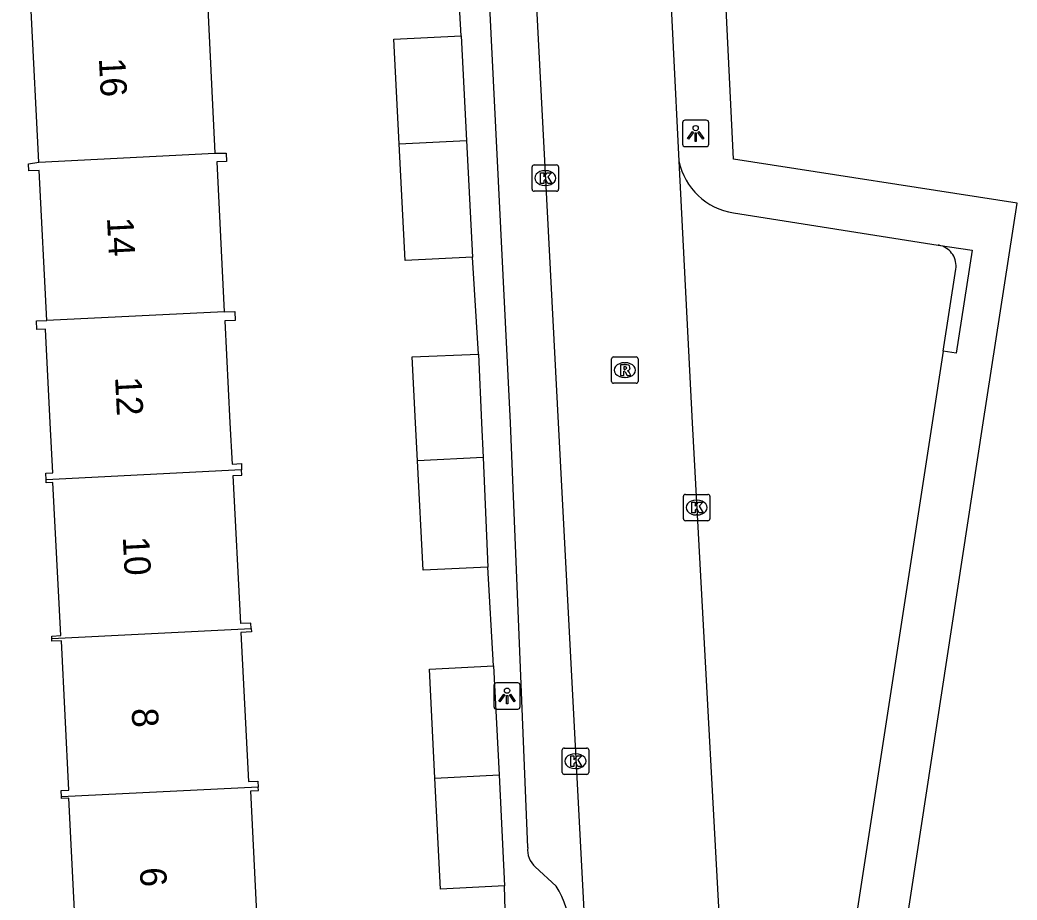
# Model space of a CAD drawing. Extents: x 161084 to 161928, y 385355 to 386522.
# Drawn here: x 161575.84 to 161613.6, y 385481.93 to 385515.27 of the extents above; entities that cross this region are included whole.
import ezdxf

# ---------------------------------------------------------------- set-up
doc = ezdxf.new("R2010")
doc.units = 0
for name, color, linetype in [('IMGEO_Kolk', 7, 'Continuous'), ('IMGEO_Lichtpunt', 7, 'Continuous'), ('IMGEO_Pand', 7, 'Continuous'), ('IMGEO_Pand_nummerreeks', 7, 'Continuous'), ('IMGEO_Rijbaan_lokaal_open', 7, 'Continuous'), ('IMGEO_Rioolput', 7, 'Continuous'), ('IMGEO_Voetpad_open', 7, 'Continuous')]:
    doc.layers.add(name, color=color, linetype=linetype)

msp = doc.modelspace()

# ---------------------------------------------------------------- linework, layer by layer
at = {"layer": 'IMGEO_Kolk'}
for p, q in [((161595.234, 385508.853), (161595.234, 385509.705)), ((161595.309, 385509.779), (161596.161, 385509.779)), ((161596.235, 385509.705), (161596.235, 385508.853)), ((161595.722, 385509.559), (161595.747, 385509.559)), ((161595.745, 385508.999), (161595.72, 385508.999)), ((161596.161, 385508.779), (161595.309, 385508.779)), ((161600.962, 385496.37), (161600.962, 385497.222)), ((161601.037, 385497.296), (161601.889, 385497.296)), ((161601.963, 385497.222), (161601.963, 385496.37)), ((161601.45, 385497.076), (161601.475, 385497.076)), ((161601.473, 385496.516), (161601.448, 385496.516)), ((161601.889, 385496.296), (161601.037, 385496.296)), ((161596.449, 385487.687), (161597.301, 385487.687)), ((161596.374, 385486.761), (161596.374, 385487.613)), ((161596.862, 385487.467), (161596.887, 385487.467)), ((161597.375, 385487.613), (161597.375, 385486.761)), ((161597.301, 385486.687), (161596.449, 385486.687)), ((161596.885, 385486.907), (161596.86, 385486.907))]:
    msp.add_line(p, q, dxfattribs=at)
for points in [[(161595.234, 385508.853), (161595.234, 385509.705)], [(161595.309, 385509.779), (161596.161, 385509.779)], [(161596.235, 385509.705), (161596.235, 385508.853)], [(161595.555, 385509.479), (161595.678, 385509.479), (161595.678, 385509.328), (161595.808, 385509.479), (161595.972, 385509.479), (161595.826, 385509.328), (161595.979, 385509.079), (161595.827, 385509.079), (161595.742, 385509.243), (161595.678, 385509.176), (161595.678, 385509.079), (161595.555, 385509.079), (161595.555, 385509.479)], [(161596.161, 385508.779), (161595.309, 385508.779)], [(161600.962, 385496.37), (161600.962, 385497.222)], [(161601.037, 385497.296), (161601.889, 385497.296)], [(161601.963, 385497.222), (161601.963, 385496.37)], [(161601.283, 385496.996), (161601.406, 385496.996), (161601.406, 385496.845), (161601.536, 385496.996), (161601.7, 385496.996), (161601.554, 385496.845), (161601.707, 385496.596), (161601.555, 385496.596), (161601.47, 385496.76), (161601.406, 385496.693), (161601.406, 385496.596), (161601.283, 385496.596), (161601.283, 385496.996)], [(161601.889, 385496.296), (161601.037, 385496.296)], [(161596.449, 385487.687), (161597.301, 385487.687)], [(161596.374, 385486.761), (161596.374, 385487.613)], [(161596.695, 385487.387), (161596.818, 385487.387), (161596.818, 385487.236), (161596.948, 385487.387), (161597.112, 385487.387), (161596.966, 385487.236), (161597.119, 385486.987), (161596.967, 385486.987), (161596.882, 385487.151), (161596.818, 385487.084), (161596.818, 385486.987), (161596.695, 385486.987), (161596.695, 385487.387)], [(161597.375, 385487.613), (161597.375, 385486.761)], [(161597.301, 385486.687), (161596.449, 385486.687)]]:
    msp.add_lwpolyline(points, dxfattribs=at)
for centre, start, end in [((161595.311, 385509.703), 91.552, 178.448), ((161595.311, 385509.703), 91.552, 178.448), ((161596.159, 385509.703), 1.552, 88.448), ((161596.159, 385509.703), 1.552, 88.448), ((161595.311, 385508.855), 181.552, 268.448), ((161595.311, 385508.855), 181.552, 268.448), ((161596.159, 385508.855), 271.552, 358.448), ((161596.159, 385508.855), 271.552, 358.448), ((161601.039, 385497.22), 91.552, 178.448), ((161601.039, 385497.22), 91.552, 178.448), ((161601.887, 385497.22), 1.552, 88.448), ((161601.887, 385497.22), 1.552, 88.448), ((161601.039, 385496.372), 181.552, 268.448), ((161601.039, 385496.372), 181.552, 268.448), ((161601.887, 385496.372), 271.552, 358.448), ((161601.887, 385496.372), 271.552, 358.448), ((161596.451, 385487.611), 91.552, 178.448), ((161596.451, 385487.611), 91.552, 178.448), ((161597.299, 385487.611), 1.552, 88.448), ((161597.299, 385487.611), 1.552, 88.448), ((161596.451, 385486.763), 181.552, 268.448), ((161596.451, 385486.763), 181.552, 268.448), ((161597.299, 385486.763), 271.552, 358.448), ((161597.299, 385486.763), 271.552, 358.448)]:
    msp.add_arc(centre, 0.0765, start, end, dxfattribs=at)
for centre, major_axis, ratio, start_param, end_param in [((161595.721, 385509.279), (-0.387, 0.002), 0.722429, 4.712389, 7.853982), ((161595.746, 385509.279), (-0.39, 0.002), 0.717154, 1.570796, 4.712389), ((161601.449, 385496.796), (-0.387, 0.002), 0.722429, 4.712389, 7.853982), ((161601.474, 385496.796), (-0.39, 0.002), 0.717154, 1.570796, 4.712389), ((161596.861, 385487.187), (-0.387, 0.002), 0.722429, 4.712389, 7.853982), ((161596.886, 385487.187), (-0.39, 0.002), 0.717154, 1.570796, 4.712389)]:
    msp.add_ellipse(centre, major_axis=major_axis, ratio=ratio, start_param=start_param, end_param=end_param, dxfattribs=at)
at = {"layer": 'IMGEO_Lichtpunt'}
for p, q in [((161601.83, 385511.469), (161601.022, 385511.469)), ((161601.83, 385511.469), (161601.022, 385511.469)), ((161600.928, 385511.374), (161600.928, 385510.567)), ((161600.928, 385511.374), (161600.928, 385510.567)), ((161601.924, 385510.567), (161601.924, 385511.374)), ((161601.924, 385510.567), (161601.924, 385511.374)), ((161601.022, 385510.473), (161601.83, 385510.473)), ((161601.022, 385510.473), (161601.83, 385510.473)), ((161593.785, 385490.062), (161593.785, 385489.255)), ((161593.785, 385490.062), (161593.785, 385489.255)), ((161594.687, 385490.157), (161593.879, 385490.157)), ((161594.687, 385490.157), (161593.879, 385490.157)), ((161594.781, 385489.255), (161594.781, 385490.062)), ((161594.781, 385489.255), (161594.781, 385490.062)), ((161593.879, 385489.161), (161594.687, 385489.161)), ((161593.879, 385489.161), (161594.687, 385489.161))]:
    msp.add_line(p, q, dxfattribs=at)
for points in [[(161601.302, 385511.038), (161601.341, 385511.01), (161601.153, 385510.748), (161601.115, 385510.775), (161601.302, 385511.038)], [(161601.404, 385510.99), (161601.451, 385510.99), (161601.451, 385510.668), (161601.404, 385510.668), (161601.404, 385510.99)], [(161601.514, 385511.01), (161601.552, 385511.037), (161601.739, 385510.775), (161601.7, 385510.747), (161601.514, 385511.01)], [(161594.159, 385489.726), (161594.198, 385489.698), (161594.01, 385489.436), (161593.972, 385489.463), (161594.159, 385489.726)], [(161594.261, 385489.678), (161594.308, 385489.678), (161594.308, 385489.356), (161594.261, 385489.356), (161594.261, 385489.678)], [(161594.371, 385489.698), (161594.409, 385489.725), (161594.596, 385489.463), (161594.557, 385489.435), (161594.371, 385489.698)]]:
    msp.add_lwpolyline(points, dxfattribs=at)
for centre in [(161601.427, 385511.172), (161594.284, 385489.86)]:
    msp.add_circle(centre, 0.0994, dxfattribs=at)
for centre, start, end in [((161601.022, 385511.374), 90, 180), ((161601.022, 385511.374), 90, 180), ((161601.83, 385511.374), 0, 90), ((161601.83, 385511.374), 0, 90), ((161601.022, 385510.567), 180, 270), ((161601.022, 385510.567), 180, 270), ((161601.83, 385510.567), 270, 0), ((161601.83, 385510.567), 270, 360), ((161593.879, 385490.062), 90, 180), ((161593.879, 385490.062), 90, 180), ((161594.687, 385490.062), 0, 90), ((161594.687, 385490.062), 0, 90), ((161593.879, 385489.255), 180, 270), ((161593.879, 385489.255), 180, 270), ((161594.687, 385489.255), 270, 0), ((161594.687, 385489.255), 270, 360)]:
    msp.add_arc(centre, 0.0946, start, end, dxfattribs=at)
at = {"layer": 'IMGEO_Pand'}
for points in [[(161605.075, 385468.597), (161604.686, 385475.163), (161608.42, 385474.596), (161612.319, 385500), (161613.597, 385508.326), (161602.865, 385509.999), (161601.041, 385547.282)], [(161583.368, 385516.255), (161583.381, 385515.996), (161582.936, 385515.974), (161583.222, 385510.222)], [(161576.55, 385509.885), (161576.266, 385515.62), (161575.852, 385515.599), (161575.838, 385515.874)], [(161590.198, 385510.574), (161589.996, 385514.535), (161592.547, 385514.665)], [(161592.547, 385514.665), (161592.749, 385510.703)], [(161590.198, 385510.574), (161592.749, 385510.703)], [(161592.974, 385506.288), (161590.423, 385506.158), (161590.198, 385510.574)], [(161592.749, 385510.703), (161592.974, 385506.288)], [(161576.55, 385509.885), (161583.222, 385510.222)], [(161583.222, 385510.222), (161583.65, 385510.216), (161583.665, 385509.912), (161583.294, 385509.894), (161583.577, 385504.208)], [(161576.851, 385503.883), (161576.569, 385509.567), (161576.174, 385509.547), (161576.161, 385509.813), (161576.55, 385509.885)], [(161583.577, 385504.208), (161576.851, 385503.883)], [(161583.577, 385504.208), (161583.977, 385504.228), (161583.994, 385503.885), (161583.599, 385503.866), (161583.791, 385500), (161583.869, 385498.442), (161584.222, 385498.46), (161584.234, 385498.225)], [(161576.831, 385497.851), (161576.819, 385498.094), (161577.078, 385498.107), (161576.983, 385500), (161576.806, 385503.554), (161576.478, 385503.538), (161576.462, 385503.864), (161576.851, 385503.883)], [(161590.894, 385498.561), (161590.819, 385500), (161590.689, 385502.506), (161593.206, 385502.606)], [(161593.206, 385502.606), (161593.321, 385500), (161593.379, 385498.687)], [(161593.379, 385498.687), (161590.894, 385498.561)], [(161593.379, 385498.687), (161593.561, 385494.542)], [(161593.561, 385494.542), (161591.109, 385494.42), (161590.894, 385498.561)], [(161584.234, 385498.225), (161576.831, 385497.851)], [(161584.595, 385492.218), (161584.585, 385492.421), (161584.2, 385492.402), (161583.916, 385498.009), (161584.244, 385498.026), (161584.234, 385498.225)], [(161577.044, 385491.836), (161577.04, 385491.928), (161577.381, 385491.944), (161577.088, 385497.745), (161576.837, 385497.732), (161576.831, 385497.851)], [(161577.044, 385491.836), (161584.595, 385492.218)], [(161584.595, 385492.218), (161584.602, 385492.089), (161584.205, 385492.069), (161584.491, 385486.417), (161584.85, 385486.436), (161584.862, 385486.207)], [(161577.415, 385485.831), (161577.403, 385486.08), (161577.694, 385486.095), (161577.408, 385491.748), (161577.049, 385491.73), (161577.044, 385491.836)], [(161591.551, 385486.545), (161591.345, 385490.674), (161593.774, 385490.795)], [(161593.774, 385490.795), (161593.98, 385486.667)], [(161591.551, 385486.545), (161593.98, 385486.667)], [(161594.19, 385482.466), (161591.761, 385482.345), (161591.551, 385486.545)], [(161593.98, 385486.667), (161594.19, 385482.466)], [(161584.862, 385486.207), (161577.415, 385485.831)], [(161585.173, 385480.197), (161585.162, 385480.41), (161584.864, 385480.394), (161584.577, 385486.065), (161584.868, 385486.08), (161584.862, 385486.207)], [(161577.77, 385479.823), (161577.761, 385480.003), (161577.977, 385480.014), (161577.685, 385485.786), (161577.418, 385485.773), (161577.415, 385485.831)]]:
    msp.add_lwpolyline(points, dxfattribs=at)
at = {"layer": 'IMGEO_Rijbaan_lokaal_open'}
for points in [[(161594.595, 385531.27), (161596.219, 385500), (161597.838, 385469.29)], [(161600.36, 385518.573), (161600.795, 385509.915)], [(161600.795, 385509.915), (161601.292, 385500), (161602.647, 385475.158)]]:
    msp.add_lwpolyline(points, dxfattribs=at)
at = {"layer": 'IMGEO_Rioolput'}
for p, q in [((161598.244, 385501.578), (161598.244, 385502.43)), ((161598.319, 385502.504), (161599.171, 385502.504)), ((161599.245, 385502.43), (161599.245, 385501.578)), ((161598.732, 385502.284), (161598.757, 385502.284)), ((161598.755, 385501.724), (161598.73, 385501.724)), ((161599.171, 385501.504), (161598.319, 385501.504))]:
    msp.add_line(p, q, dxfattribs=at)
for points in [[(161598.244, 385501.578), (161598.244, 385502.43)], [(161598.319, 385502.504), (161599.171, 385502.504)], [(161599.245, 385502.43), (161599.245, 385501.578)], [(161598.833, 385502.202), (161598.581, 385502.204), (161598.581, 385501.804)], [(161598.759, 385502.123), (161598.705, 385502.123), (161598.705, 385502.042)], [(161598.705, 385502.042), (161598.757, 385502.042)], [(161598.581, 385501.804), (161598.705, 385501.804), (161598.705, 385501.966), (161598.716, 385501.966)], [(161598.763, 385501.937), (161598.834, 385501.804), (161598.974, 385501.804), (161598.909, 385501.93)], [(161599.171, 385501.504), (161598.319, 385501.504)]]:
    msp.add_lwpolyline(points, dxfattribs=at)
for centre, radius, start, end in [((161598.321, 385502.428), 0.0765, 91.552, 178.448), ((161598.321, 385502.428), 0.0765, 91.552, 178.448), ((161599.169, 385502.428), 0.0765, 1.552, 88.448), ((161599.169, 385502.428), 0.0765, 1.552, 88.448), ((161598.741, 385502.231), 0.19, 274.7715, 282.9687), ((161598.765, 385502.027), 0.0964, 77.0061, 93.1865), ((161598.779, 385502.084), 0.0378, 276.6634, 79.6772), ((161598.832, 385502.092), 0.109, 350.3612, 89.416), ((161598.83, 385502.092), 0.112, 277.5842, 350.9817), ((161598.715, 385501.913), 0.0533, 26.0293, 88.6989), ((161598.814, 385501.877), 0.108, 29.5134, 73.7905), ((161598.321, 385501.58), 0.0765, 181.552, 268.448), ((161598.321, 385501.58), 0.0765, 181.552, 268.448), ((161599.169, 385501.58), 0.0765, 271.552, 358.448), ((161599.169, 385501.58), 0.0765, 271.552, 358.448)]:
    msp.add_arc(centre, radius, start, end, dxfattribs=at)
for centre, major_axis, ratio, start_param, end_param in [((161598.731, 385502.004), (-0.387, 0.002), 0.722429, 4.712389, 7.853982), ((161598.756, 385502.004), (-0.39, 0.002), 0.717154, 1.570796, 4.712389)]:
    msp.add_ellipse(centre, major_axis=major_axis, ratio=ratio, start_param=start_param, end_param=end_param, dxfattribs=at)
at = {"layer": 'IMGEO_Voetpad_open'}
for points in [[(161595.065, 385483.917), (161594.413, 385500), (161593.042, 385527.739)], [(161592.547, 385514.665), (161592.338, 385518.435)], [(161602.856, 385507.962), (161610.613, 385506.739)], [(161610.613, 385506.739), (161611.894, 385506.544), (161611.297, 385502.651), (161610.803, 385502.722)], [(161610.803, 385502.722), (161611.279, 385505.828), (161611.286, 385505.899), (161611.287, 385505.971), (161611.282, 385506.043), (161611.27, 385506.114), (161611.252, 385506.183), (161611.228, 385506.251), (161611.197, 385506.316), (161611.162, 385506.378), (161611.12, 385506.437), (161611.074, 385506.492), (161611.023, 385506.542), (161610.967, 385506.588), (161610.908, 385506.629), (161610.845, 385506.664), (161610.78, 385506.693), (161610.712, 385506.716), (161610.642, 385506.734), (161610.613, 385506.739)], [(161593.206, 385502.606), (161592.974, 385506.288)], [(161610.803, 385502.722), (161610.386, 385500), (161607.105, 385478.665)], [(161593.774, 385490.795), (161593.561, 385494.542)], [(161596.144, 385482.452), (161595.354, 385483.181)], [(161594.285, 385478.821), (161594.19, 385482.466)]]:
    msp.add_lwpolyline(points, dxfattribs=at)
for centre, radius, start, end in [((161603.241, 385510.433), 2.501, 191.9481, 261.1343), ((161595.93, 385483.832), 0.869, 174.3687, 228.5075), ((161593.337, 385480.645), 3.338, 1.7741, 32.7807)]:
    msp.add_arc(centre, radius, start, end, dxfattribs=at)

# ---------------------------------------------------------------- texts
at = {"layer": 'IMGEO_Pand_nummerreeks'}
for s, rotation, p in [('16', 272.8999, (161578.827, 385513.815)), ('14', 272.8999, (161579.133, 385507.773)), ('12', 272.8999, (161579.439, 385501.735)), ('10', 272.9276, (161579.732, 385495.681)), ('8', 272.9277, (161580.064, 385489.181)), ('6', 272.9276, (161580.374, 385483.145))]:
    msp.add_text(s, height=1, rotation=rotation, dxfattribs=at).set_placement(p)

doc.saveas('drawing.dxf')
